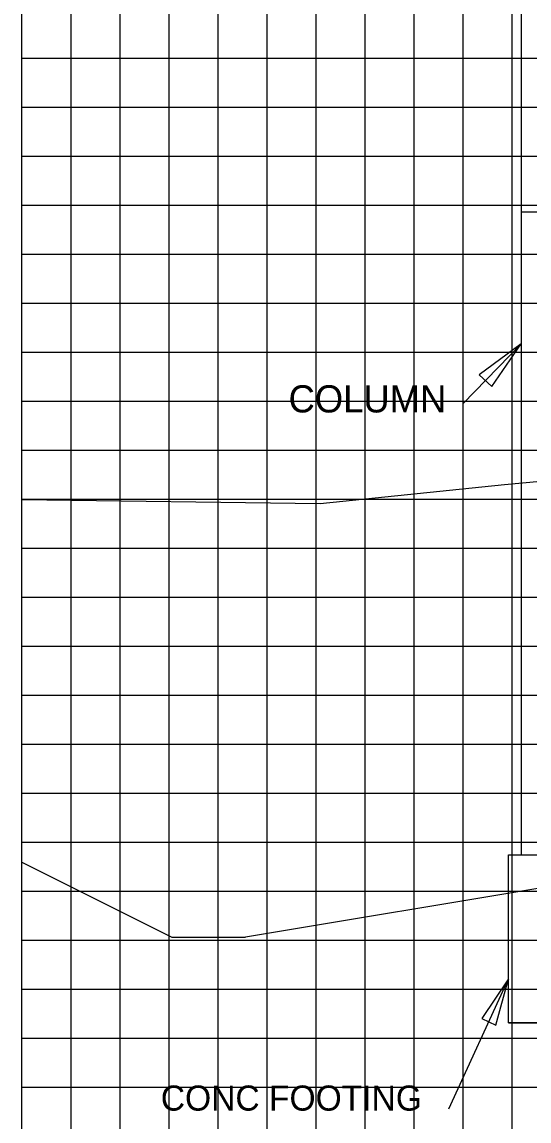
# Model space of a CAD drawing. Extents: x 1797809 to 2198143, y 249608 to 1237864.
# Drawn here: x 2196264.71 to 2196285.39, y 1237264.72 to 1237309.58 of the extents above; entities that cross this region are included whole.
import ezdxf

# ---------------------------------------------------------------- set-up
doc = ezdxf.new("R2010")
doc.units = 0
for name, color, linetype in [('3', 7, 'Continuous'), ('60', 7, 'Continuous'), ('DESIGN - SHEET - Light Grid', 7, 'Continuous'), ('DESIGN - TRAFFIC CONTROL PERMANENT - Signs', 7, 'Continuous'), ('GSDIMS', 7, 'Continuous'), ('GSSHT', 7, 'Continuous'), ('Level 55', 7, 'Continuous'), ('V7Level1', 7, 'Continuous')]:
    doc.layers.add(name, color=color, linetype=linetype)

msp = doc.modelspace()

# ---------------------------------------------------------------- linework, layer by layer
at = {"layer": '3'}
for p, q in [((2196285.079, 1237314.468), (2196285.079, 1237301.825)), ((2196285.079, 1237301.825), (2196285.079, 1237275.581)), ((2196282.71, 1237294.007), (2196285.079, 1237296.449)), ((2196284.555, 1237275.581), (2196286.579, 1237275.581)), ((2196284.555, 1237268.729), (2196284.555, 1237275.581)), ((2196282.129, 1237265.218), (2196284.555, 1237270.52)), ((2196284.555, 1237268.729), (2196286.579, 1237268.729))]:
    msp.add_line(p, q, dxfattribs=at)
at = {"layer": '60'}
msp.add_line((2196264.707, 1237258.106), (2196264.707, 1237318.106), dxfattribs=at)
at = {"layer": 'DESIGN - SHEET - Light Grid'}
msp.add_lwpolyline([(2196264.707, 1237290.091), (2196276.874, 1237289.926), (2196284.388, 1237290.7), (2196286.604, 1237290.905), (2196287.922, 1237291.018), (2196288.724, 1237290.976), (2196289.179, 1237290.956), (2196294.811, 1237290.726), (2196301.547, 1237290.443), (2196306.49, 1237290.237), (2196313.235, 1237289.95), (2196317.853, 1237289.723), (2196324.725, 1237289.379), (2196325.56, 1237289.319), (2196325.975, 1237289.3), (2196329.877, 1237289.178)], dxfattribs=at)
at = {"layer": 'DESIGN - TRAFFIC CONTROL PERMANENT - Signs'}
for p in [(2196289.207, 1237274.788), (2196270.825, 1237272.225)]:
    msp.add_line(p, (2196273.83, 1237272.225), dxfattribs=at)
msp.add_lwpolyline([(2196264.707, 1237275.285), (2196270.825, 1237272.225)], dxfattribs=at)
at = {"layer": 'GSDIMS'}
msp.add_line((2196285.079, 1237301.825), (2196286.079, 1237301.825), dxfattribs=at)
for points in [[(2196285.079, 1237296.449), (2196283.357, 1237295.178), (2196283.871, 1237294.7)], [(2196284.555, 1237270.52), (2196283.464, 1237268.906), (2196284.046, 1237268.639)]]:
    msp.add_lwpolyline(points, close=True, dxfattribs=at)
at = {"layer": 'GSSHT'}
for p, q in [((2196266.707, 1237258.106), (2196266.707, 1237318.106)), ((2196268.707, 1237258.106), (2196268.707, 1237318.106)), ((2196270.707, 1237258.106), (2196270.707, 1237318.106)), ((2196272.707, 1237258.106), (2196272.707, 1237318.106)), ((2196274.707, 1237258.106), (2196274.707, 1237318.106)), ((2196276.707, 1237258.106), (2196276.707, 1237318.106)), ((2196278.707, 1237258.106), (2196278.707, 1237318.106)), ((2196280.707, 1237258.106), (2196280.707, 1237318.106)), ((2196282.707, 1237258.106), (2196282.707, 1237318.106)), ((2196284.707, 1237258.106), (2196284.707, 1237318.106)), ((2196264.707, 1237308.106), (2196394.707, 1237308.106)), ((2196264.707, 1237306.106), (2196394.707, 1237306.106)), ((2196264.707, 1237304.106), (2196394.707, 1237304.106)), ((2196264.707, 1237302.106), (2196394.707, 1237302.106)), ((2196264.707, 1237300.106), (2196394.707, 1237300.106)), ((2196264.707, 1237298.106), (2196394.707, 1237298.106)), ((2196264.707, 1237296.106), (2196394.707, 1237296.106)), ((2196264.707, 1237294.106), (2196394.707, 1237294.106)), ((2196264.707, 1237292.106), (2196394.707, 1237292.106)), ((2196264.707, 1237290.106), (2196394.707, 1237290.106)), ((2196264.707, 1237288.106), (2196394.707, 1237288.106)), ((2196264.707, 1237286.106), (2196394.707, 1237286.106)), ((2196264.707, 1237284.106), (2196394.707, 1237284.106)), ((2196264.707, 1237282.106), (2196394.707, 1237282.106)), ((2196264.707, 1237280.106), (2196394.707, 1237280.106)), ((2196264.707, 1237278.106), (2196394.707, 1237278.106)), ((2196264.707, 1237276.106), (2196394.707, 1237276.106)), ((2196264.707, 1237274.106), (2196394.707, 1237274.106)), ((2196264.707, 1237272.106), (2196394.707, 1237272.106)), ((2196264.707, 1237270.106), (2196394.707, 1237270.106)), ((2196264.707, 1237268.106), (2196394.707, 1237268.106)), ((2196264.707, 1237266.106), (2196394.707, 1237266.106))]:
    msp.add_line(p, q, dxfattribs=at)
at = {"layer": 'V7Level1'}
msp.add_lwpolyline([(2196286.579, 1237268.729), (2196284.555, 1237268.729), (2196284.555, 1237275.581), (2196286.579, 1237275.581)], close=True, dxfattribs=at)

# ---------------------------------------------------------------- texts
at = {"layer": 'Level 55'}
for s, height, p in [('COLUMN', 1.1105, (2196275.583, 1237293.643)), ('CONC FOOTING', 1.02464, (2196270.37, 1237265.147))]:
    msp.add_text(s, height=height, dxfattribs=at).set_placement(p)

doc.saveas('drawing.dxf')
